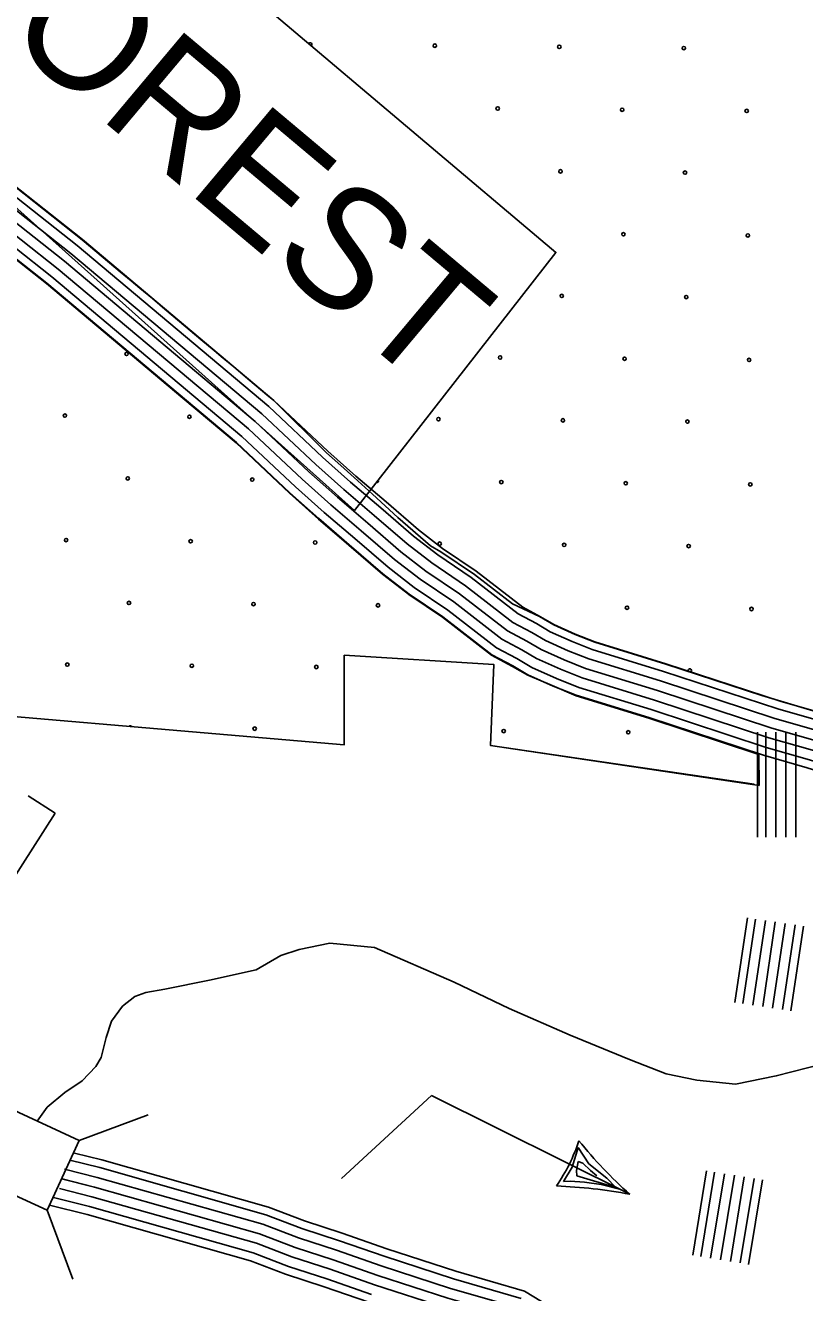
# Model space of a CAD drawing. Extents: x 1788175 to 1969470, y 584502 to 738744.
# Drawn here: x 1876095 to 1878502, y 631044 to 634958 of the extents above; entities that cross this region are included whole.
import ezdxf

# ---------------------------------------------------------------- set-up
doc = ezdxf.new("R2010")
doc.units = 0
for name, color, linetype in [('DESIGN - EROSION CONTROL - Devices', 7, 'Continuous'), ('DESIGN - ROW - Right-of-Way and Easement Labels', 7, 'Continuous'), ('DESIGN - SCRATCH - User 1', 7, 'Continuous'), ('DESIGN - TRANSPORTATION - Text', 7, 'Continuous'), ('DESIGN - UTILITIES - Cable (Underground) with Text', 7, 'Continuous'), ('SURVEY - CONTOURS - Index with Text', 7, 'Continuous'), ('SURVEY - DRAINAGE - Bridges', 7, 'Continuous'), ('SURVEY - DRAINAGE - Storm Sewer', 7, 'Continuous'), ('SURVEY - TRANSPORTATION - Roads', 7, 'Continuous')]:
    doc.layers.add(name, color=color, linetype=linetype)

msp = doc.modelspace()

# ---------------------------------------------------------------- linework, layer by layer
at = {"layer": 'DESIGN - EROSION CONTROL - Devices'}
for centre in [(1877359.3, 634895.6), (1877743.9, 634891.9), (1878128.4, 634888.2), (1877553.5, 634701.5), (1877938, 634697.8), (1878322.6, 634694), (1877747.6, 634507.4), (1878132.2, 634503.6), (1877941.8, 634313.2), (1878326.3, 634309.5), (1877751.4, 634122.8), (1878135.9, 634119.1), (1876407.3, 633943.6), (1877560.9, 633932.4), (1877945.5, 633928.7), (1878330, 633924.9), (1876216.9, 633753.2), (1876601.4, 633749.5), (1877370.5, 633742), (1877755.1, 633738.3), (1878139.6, 633734.5), (1876411, 633559), (1876795.6, 633555.3), (1877564.7, 633547.8), (1877949.2, 633544.1), (1878333.8, 633540.4), (1876220.6, 633368.6), (1876605.2, 633364.9), (1876989.7, 633361.2), (1877374.3, 633357.4), (1877758.8, 633353.7), (1878143.4, 633350), (1876414.7, 633174.5), (1876799.3, 633170.8), (1877183.9, 633167), (1877953, 633159.6), (1878337.5, 633155.8), (1876224.3, 632984.1), (1876608.9, 632980.4), (1876993.4, 632976.6), (1876803, 632786.2), (1877572.1, 632778.7), (1877956.7, 632775)]:
    msp.add_circle(centre, 5.28, dxfattribs=at)
for centre, start, end in [((1876974.8, 634899.4), 306.051, 153.5548), ((1877180.1, 633551.6), 252.3636, 31.6622), ((1878147.1, 632965.4), 293.7822, 209.8129), ((1876418.5, 632789.9), 28.2342, 142.0297)]:
    msp.add_arc(centre, 5.28, start, end, dxfattribs=at)
at = {"layer": 'DESIGN - ROW - Right-of-Way and Easement Labels'}
for p, q in [((1877961.7, 631348.1), (1877348.9, 631652.7)), ((1877783.3, 631432.1), (1877802.6, 631492.3)), ((1877802.6, 631492.3), (1877835.3, 631441.7)), ((1877797, 631421.7), (1877802.2, 631448.8)), ((1877802.2, 631448.8), (1877816.4, 631444)), ((1877816.4, 631444), (1877840.6, 631421.3)), ((1877756.4, 631387.5), (1877783.3, 631432.1)), ((1877798, 631404.7), (1877797, 631421.7)), ((1877918.4, 631368.5), (1877798, 631404.7)), ((1877835.3, 631441.7), (1877890.4, 631397.8)), ((1877840.6, 631421.3), (1877859.6, 631404.9)), ((1877777.2, 631389), (1877756.4, 631387.5)), ((1877821.7, 631385.8), (1877777.2, 631389)), ((1877873.4, 631377.9), (1877821.7, 631385.8)), ((1877930.2, 631363.8), (1877873.4, 631377.9)), ((1877890.4, 631397.8), (1877918.4, 631368.5))]:
    msp.add_line(p, q, dxfattribs=at)
msp.add_lwpolyline([(1877348.9, 631652.7), (1877071, 631396.4)], dxfattribs=at)
for centre, radius, start, end in [((1877298.2, 631677.9), 532.3, 325.1385, 341.9969), ((1878884.2, 632383), 1386.4, 218.847, 228.2855), ((1877675, 629822.5), 1552.3, 79.3553, 87.7831)]:
    msp.add_arc(centre, radius, start, end, dxfattribs=at)
at = {"layer": 'DESIGN - SCRATCH - User 1'}
msp.add_line((1878558.9, 632831.7), (1878369, 632888.3), dxfattribs=at)
for points in [[(1875383.4, 635004.9), (1877111, 633460), (1877733.2, 634256.9), (1876006.6, 635715.8), (1875343, 634932), (1875316.9, 634893.5), (1875298.6, 634853.9)], [(1877682.8, 633132.3), (1877599.2, 633171.9), (1877481.6, 633261.9), (1877378, 633331.9), (1877345.9, 633351.3), (1877245.4, 633438.3), (1877167.3, 633509.9), (1877110.7, 633561.8), (1877069.1, 633598.8), (1877024.5, 633638.4), (1876861.9, 633799.3), (1876846.4, 633812.3), (1876782.1, 633866.4), (1876738.2, 633903.2), (1876699.9, 633935.4), (1876677.6, 633954.2), (1876637, 633988.2), (1876570.8, 634043.9), (1876525.9, 634081.5), (1876487, 634114.2), (1876448.2, 634146.8), (1876421.6, 634169.1), (1876387.9, 634197.4), (1876309.4, 634263.4), (1876270.1, 634296.3), (1876031.3, 634484.9)], [(1875997.7, 634288.5), (1876159.6, 634160.6), (1876580.6, 633807.1), (1876745.6, 633668.5), (1876910.3, 633513.2), (1876999.8, 633433.6), (1877094.1, 633353.1), (1877197.6, 633263.6), (1877268.6, 633209), (1877279.6, 633200.2), (1877383.5, 633130.2), (1877534.8, 633013.2), (1877599.6, 632978.5), (1877646.3, 632950.9), (1877721.7, 632919.2), (1877795.6, 632887.9), (1878019.9, 632818.9), (1878360.6, 632706.8), (1878360.9, 632610.6)], [(1878369, 632888.3), (1878072.9, 632985.7), (1877853.6, 633053.1), (1877792.5, 633077.3), (1877726.8, 633106.6), (1877682.8, 633132.3)], [(1878360.9, 632610.6), (1877531.5, 632733.7), (1877541.4, 632984.4), (1877079.9, 633012.7), (1877079.5, 632736.5), (1875516.9, 632869.6), (1875460.5, 632525.5), (1875077.4, 632562.2)]]:
    msp.add_lwpolyline(points, dxfattribs=at)
at = {"layer": 'DESIGN - TRANSPORTATION - Text'}
for points in [[(1876663.1, 632009.6), (1876807.9, 632041.2), (1876883.5, 632085.3), (1876940.2, 632104.2), (1877034.7, 632123.1), (1877173.2, 632110.5), (1877418.9, 632003.3), (1877588.9, 631921.4), (1877777.9, 631839.4), (1877960.6, 631763.8), (1878073.9, 631719.7), (1878168.4, 631700.8), (1878288.1, 631688.2), (1878414, 631713.4), (1878558.9, 631751.2), (1878729, 631858.4), (1878861.2, 631990.7), (1878943.1, 632160.9), (1878974.6, 632324.8), (1878999.8, 632482.4)], [(1876663.1, 632009.6), (1876525.4, 631981.7), (1876466.5, 631970.8), (1876432.5, 631958.8), (1876394.5, 631928.8), (1876360.5, 631882.7)], [(1876360.5, 631882.7), (1876344.4, 631832.7), (1876328.4, 631770.7), (1876312.4, 631742.7), (1876270.3, 631698.7), (1876216.3, 631662.7), (1876162.3, 631616.6), (1876131.1, 631574.3)]]:
    msp.add_lwpolyline(points, dxfattribs=at)
at = {"layer": 'DESIGN - UTILITIES - Cable (Underground) with Text'}
for p, q in [((1876187.1, 632525.2), (1876102.9, 632578.8)), ((1876049, 632308.7), (1876187, 632525.2))]:
    msp.add_line(p, q, dxfattribs=at)
at = {"layer": 'SURVEY - CONTOURS - Index with Text'}
for points in [[(1875379.8, 634981.6), (1875474.6, 634910.8), (1875577.4, 634819.8), (1875795.7, 634640.7), (1876255.2, 634278), (1876846.2, 633781.6), (1877012.5, 633624.8), (1877099.2, 633547.7), (1877192.7, 633467.9), (1877293.4, 633380.8), (1877368.3, 633322.9), (1877472.1, 633252.8), (1877617.3, 633140.6), (1877673.9, 633110.4), (1877715.9, 633085.5), (1877783.3, 633055.4), (1877845.7, 633030.7), (1878065.7, 632963.1), (1878418.7, 632847), (1878552.1, 632809), (1878805.7, 632729.5), (1878899.4, 632709.8), (1878930.5, 632702.5)], [(1875394.6, 635001.4), (1875490.2, 634930), (1875593.5, 634838.6), (1875811.2, 634659.9), (1876270.8, 634297.1), (1876862.6, 633800), (1877029.2, 633643), (1877115.4, 633566.3), (1877208.8, 633486.6), (1877309, 633399.9), (1877382.8, 633343), (1877486.6, 633272.9), (1877630.8, 633161.4), (1877686, 633131.9), (1877727.3, 633107.5), (1877792.9, 633078.2), (1877853.9, 633054.1), (1878073.2, 632986.6), (1878425.9, 632870.6), (1878559.2, 632832.7), (1878812, 632753.4), (1878904.8, 632734), (1878936.2, 632726.5)], [(1875342.7, 634931.9), (1875435.4, 634862.7), (1875537.2, 634772.6), (1875756.8, 634592.4), (1876216, 634229.9), (1876804.9, 633735.2), (1876970.6, 633579.1), (1877058.5, 633501), (1877152.3, 633420.9), (1877254.1, 633332.7), (1877332, 633272.7), (1877435.8, 633202.6), (1877583.5, 633088.4), (1877643.5, 633056.3), (1877687.4, 633030.3), (1877759.3, 632998.2), (1877825.2, 632972.2), (1878046.9, 632904), (1878400.5, 632787.7), (1878534.4, 632749.6), (1878790.1, 632669.4), (1878886, 632649.3), (1878916.3, 632642.2)], [(1875342.7, 634931.9), (1875435.4, 634862.7), (1875537.2, 634772.6), (1875756.8, 634592.4), (1876216, 634229.9), (1876804.9, 633735.2), (1876970.6, 633579.1), (1877058.5, 633501), (1877152.3, 633420.9), (1877254.1, 633332.7), (1877332, 633272.7), (1877435.8, 633202.6), (1877583.5, 633088.4), (1877643.5, 633056.3), (1877687.4, 633030.3), (1877759.3, 632998.2), (1877825.2, 632972.2), (1878046.9, 632904), (1878400.5, 632787.7), (1878534.4, 632749.6), (1878790.1, 632669.4), (1878886, 632649.3), (1878916.3, 632642.2)], [(1875361.3, 634956.8), (1875455, 634886.8), (1875557.3, 634796.2), (1875776.3, 634616.5), (1876235.6, 634253.9), (1876825.6, 633758.4), (1876991.6, 633601.9), (1877078.8, 633524.3), (1877172.5, 633444.4), (1877273.7, 633356.7), (1877350.1, 633297.8), (1877454, 633227.7), (1877600.4, 633114.5), (1877658.7, 633083.4), (1877701.7, 633057.9), (1877771.3, 633026.8), (1877835.5, 633001.5), (1878056.3, 632933.5), (1878409.6, 632817.4), (1878543.2, 632779.3), (1878797.9, 632699.4), (1878892.7, 632679.6), (1878923.4, 632672.3)], [(1875324.2, 634907.1), (1875415.8, 634838.6), (1875517.1, 634749), (1875737.4, 634568.2), (1876196.4, 634205.8), (1876784.3, 633712.1), (1876949.7, 633556.2), (1877038.1, 633477.6), (1877132.1, 633397.3), (1877234.5, 633308.7), (1877313.8, 633247.5), (1877417.6, 633177.4), (1877566.6, 633062.3), (1877628.2, 633029.3), (1877673.1, 633002.7), (1877747.3, 632969.7), (1877814.9, 632942.9), (1878037.5, 632874.5), (1878391.4, 632758.1), (1878525.5, 632719.9), (1878782.2, 632639.4), (1878879.2, 632619.1), (1878909.1, 632612)], [(1875290.2, 634861.7), (1875380, 634794.6), (1875480.3, 634705.8), (1875701.8, 634524), (1876160.6, 634161.9), (1876746.6, 633669.7), (1876911.4, 633514.4), (1877000.8, 633434.8), (1877095.1, 633354.3), (1877198.6, 633264.8), (1877280.6, 633201.5), (1877384.4, 633131.4), (1877535.7, 633014.5), (1877600.4, 632979.9), (1877647, 632952.3), (1877725.3, 632917.4), (1877796.1, 632889.3), (1878020.3, 632820.4), (1878374.8, 632703.8), (1878509.2, 632665.6), (1878767.9, 632584.4), (1878866.9, 632563.7), (1878896.1, 632556.8)], [(1875305.6, 634882.3), (1875396.2, 634814.6), (1875497, 634725.4), (1875718, 634544.1), (1876176.9, 634181.8), (1876763.7, 633688.9), (1876928.8, 633533.3), (1877017.7, 633454.2), (1877111.9, 633373.8), (1877214.8, 633284.7), (1877295.6, 633222.4), (1877399.5, 633152.3), (1877549.7, 633036.2), (1877613, 633002.3), (1877658.9, 632975.1), (1877735.3, 632941.1), (1877804.7, 632913.6), (1878028.1, 632844.9), (1878382.3, 632728.4), (1878516.6, 632690.2), (1878774.4, 632609.3), (1878872.5, 632588.8), (1878902, 632581.8)]]:
    msp.add_lwpolyline(points, dxfattribs=at)
at = {"layer": 'SURVEY - DRAINAGE - Bridges'}
msp.add_lwpolyline([(1878346.2, 632614.5), (1877531.5, 632733.7), (1877541.4, 632984.4), (1877079.9, 633012.7), (1877079.5, 632736.5), (1875516.9, 632869.6), (1875460.5, 632525.5), (1874763.8, 632588.6)], dxfattribs=at)
at = {"layer": 'SURVEY - DRAINAGE - Storm Sewer'}
for p, q in [((1876261.3, 631514.6), (1876474.2, 631593.7)), ((1876162.2, 631298.6), (1876241.4, 631085.7))]:
    msp.add_line(p, q, dxfattribs=at)
msp.add_lwpolyline([(1875946.3, 631397.6), (1876162.3, 631298.6), (1876261.3, 631514.6), (1876045.3, 631613.6)], close=True, dxfattribs=at)
at = {"layer": 'SURVEY - TRANSPORTATION - Roads'}
for points in [[(1878355.9, 632775.4), (1878355.9, 632451)], [(1878381.6, 632775.4), (1878381.6, 632451)], [(1878412.6, 632775.4), (1878412.6, 632451)], [(1878443.6, 632775.4), (1878443.6, 632451)], [(1878443.6, 632775.4), (1878443.6, 632451)], [(1878474.6, 632775.4), (1878474.6, 632451)], [(1878286.3, 631940.6), (1878325.2, 632201.8)], [(1878310.8, 631937), (1878349.6, 632198.2)], [(1878341.4, 631932.4), (1878380.3, 632193.6)], [(1878372.1, 631927.8), (1878411, 632189)], [(1878372.1, 631927.8), (1878411, 632189)], [(1878402.7, 631923.3), (1878441.6, 632184.5)], [(1878433.4, 631918.7), (1878472.3, 632179.9)], [(1878458.8, 631914.9), (1878497.7, 632176.1)], [(1876231.8, 631453.5), (1876324.5, 631430.2), (1876837.5, 631284.8), (1876948.4, 631242.3), (1877065.4, 631204.5), (1877203.2, 631156.4), (1877417.4, 631086.7), (1877626.5, 631026.4)], [(1876246.9, 631475.2), (1876330.9, 631454.1), (1876845.3, 631308.3), (1876956.6, 631265.6), (1877073.2, 631227.9), (1877211.1, 631179.8), (1877424.6, 631110.4), (1877636.7, 631049.2), (1877688.5, 631016.7)], [(1876215.4, 631425.6), (1876316.5, 631400.3), (1876827.7, 631255.4), (1876938.1, 631213.1), (1877055.5, 631175.1), (1877193.3, 631127), (1877408.3, 631057.1), (1877613.7, 630997.9)], [(1878156.1, 631159.9), (1878199, 631420.7)], [(1878180.5, 631155.9), (1878223.3, 631416.6)], [(1878211, 631150.9), (1878253.9, 631411.6)], [(1878241.6, 631145.8), (1878284.5, 631406.6)], [(1878241.6, 631145.8), (1878284.5, 631406.6)], [(1876200.3, 631365.5), (1876300.5, 631340.4), (1876808.1, 631196.5), (1876917.4, 631154.6), (1877035.7, 631116.3), (1877173.5, 631068.2), (1877390.1, 630997.8)], [(1876206.8, 631395.8), (1876308.5, 631370.3), (1876817.9, 631225.9), (1876927.7, 631183.8), (1877045.6, 631145.7), (1877183.4, 631097.6), (1877399.2, 631027.4), (1877600.9, 630969.3), (1877632.9, 630949.2), (1877664.8, 630915.2), (1877690.8, 630883.2), (1877728.7, 630839.1), (1877774.6, 630799.1), (1877816.5, 630777), (1877882.4, 630745), (1877996.3, 630706.9), (1878204.1, 630670.7), (1878292, 630634.6), (1878379.8, 630580.6), (1878453.7, 630524.5), (1878509.6, 630480.4), (1878563.5, 630444.4), (1878637.4, 630398.3), (1878664.9, 630387.6)], [(1876207.9, 631395.6), (1876308.5, 631370.3), (1876817.9, 631225.9), (1876927.7, 631183.8), (1877045.6, 631145.7), (1877183.4, 631097.6), (1877399.2, 631027.4)], [(1876207.9, 631395.6), (1876308.5, 631370.3), (1876817.9, 631225.9), (1876927.7, 631183.8), (1877045.6, 631145.7), (1877183.4, 631097.6), (1877399.2, 631027.4), (1877600.9, 630969.3), (1877632.9, 630949.2), (1877664.8, 630915.2), (1877690.8, 630883.2), (1877728.7, 630839.1), (1877774.6, 630799.1), (1877816.5, 630777), (1877882.4, 630745), (1877996.3, 630706.9), (1878204.1, 630670.7), (1878292, 630634.6), (1878379.8, 630580.6), (1878453.7, 630524.5), (1878509.6, 630480.4), (1878563.5, 630444.4), (1878637.4, 630398.3), (1878727.4, 630363.2)], [(1878272.2, 631140.8), (1878315.1, 631401.5)], [(1878302.8, 631135.8), (1878345.7, 631396.5)], [(1878328.2, 631131.6), (1878371.1, 631392.3)], [(1876181.5, 631338.3), (1876292.5, 631310.4), (1876798.3, 631167), (1876907.1, 631125.3), (1877025.9, 631086.9), (1877163.6, 631038.9)], [(1876169.2, 631314.8), (1876285.8, 631285.6), (1876790.2, 631142.6), (1876898.5, 631101.1), (1877017.7, 631062.6), (1877155.4, 631014.5)]]:
    msp.add_lwpolyline(points, dxfattribs=at)

# ---------------------------------------------------------------- texts
at = {"layer": 'DESIGN - ROW - Right-of-Way and Easement Labels'}
msp.add_text('FOREST', height=370, rotation=319.9731, dxfattribs=at).set_placement((1875789.7, 635120.4))

doc.saveas('drawing.dxf')
